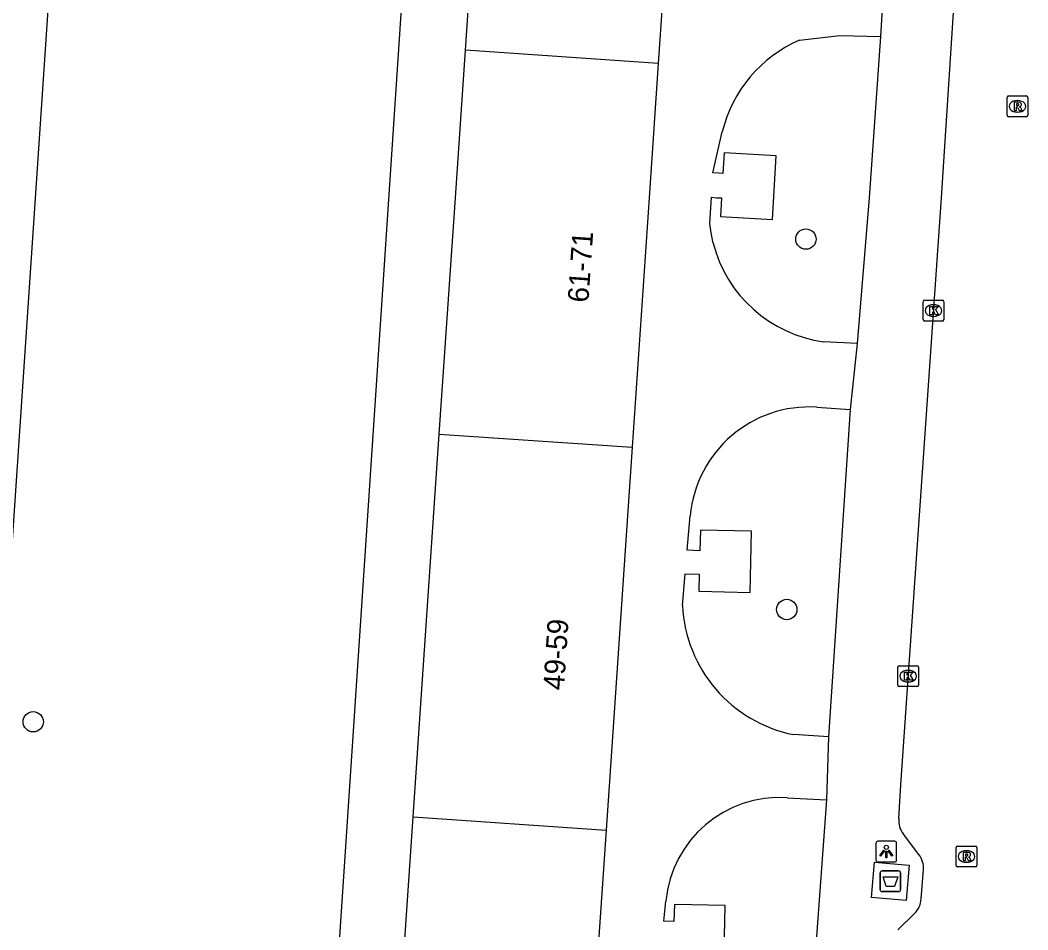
# Model space of a CAD drawing. Extents: x 161848 to 162726, y 385382 to 386521.
# Drawn here: x 162230.99 to 162279.43, y 385464.81 to 385508.53 of the extents above; entities that cross this region are included whole.
import ezdxf

# ---------------------------------------------------------------- set-up
doc = ezdxf.new("R2010")
doc.units = 0
for name, color, linetype in [('IMGEO_Afval_apart_plaats', 7, 'Continuous'), ('IMGEO_Boom', 7, 'Continuous'), ('IMGEO_Kolk', 7, 'Continuous'), ('IMGEO_Lichtpunt', 7, 'Continuous'), ('IMGEO_Pand', 7, 'Continuous'), ('IMGEO_Pand_nummerreeks', 7, 'Continuous'), ('IMGEO_Rijbaan_lokaal_open', 7, 'Continuous'), ('IMGEO_Rioolput', 7, 'Continuous'), ('IMGEO_Voetpad_gesloten', 7, 'Continuous'), ('IMGEO_Voetpad_open', 7, 'Continuous')]:
    doc.layers.add(name, color=color, linetype=linetype)

msp = doc.modelspace()

# ---------------------------------------------------------------- linework, layer by layer
at = {"layer": 'IMGEO_Afval_apart_plaats'}
for p, q in [((162272.329, 385466.747), (162272.329, 385467.547)), ((162272.329, 385467.547), (162272.329, 385466.747)), ((162272.429, 385467.647), (162273.219, 385467.647)), ((162273.219, 385467.647), (162272.429, 385467.647)), ((162273.319, 385467.547), (162273.319, 385466.747)), ((162273.319, 385466.747), (162273.319, 385467.547)), ((162273.219, 385466.647), (162272.429, 385466.647)), ((162272.429, 385466.647), (162273.219, 385466.647))]:
    msp.add_line(p, q, dxfattribs=at)
msp.add_lwpolyline([(162272.472, 385467.361), (162273.176, 385467.361), (162273.027, 385466.891), (162272.621, 385466.891), (162272.472, 385467.361)], dxfattribs=at)
for centre, start, end in [((162272.429, 385467.547), 90, 180), ((162272.429, 385467.547), 90, 180), ((162273.219, 385467.547), 0, 90), ((162273.219, 385467.547), 360, 90), ((162272.429, 385466.747), 180, 270), ((162272.429, 385466.747), 180, 270), ((162273.219, 385466.747), 270, 0), ((162273.219, 385466.747), 270, 0)]:
    msp.add_arc(centre, 0.1, start, end, dxfattribs=at)
at = {"layer": 'IMGEO_Boom'}
for centre in [(162268.765, 385498.011), (162267.844, 385480.208), (162231.613, 385474.811)]:
    msp.add_circle(centre, 0.489, dxfattribs=at)
at = {"layer": 'IMGEO_Kolk'}
for p, q in [((162274.399, 385494.148), (162274.399, 385495)), ((162274.474, 385495.074), (162275.326, 385495.074)), ((162275.4, 385495), (162275.4, 385494.148)), ((162274.887, 385494.854), (162274.912, 385494.854)), ((162275.326, 385494.074), (162274.474, 385494.074)), ((162274.91, 385494.294), (162274.885, 385494.294)), ((162273.253, 385477.504), (162274.105, 385477.504)), ((162273.178, 385476.578), (162273.178, 385477.43)), ((162273.666, 385477.284), (162273.691, 385477.284)), ((162274.179, 385477.43), (162274.179, 385476.578)), ((162274.105, 385476.504), (162273.253, 385476.504)), ((162273.689, 385476.724), (162273.664, 385476.724))]:
    msp.add_line(p, q, dxfattribs=at)
for points in [[(162274.399, 385494.148), (162274.399, 385495)], [(162274.474, 385495.074), (162275.326, 385495.074)], [(162275.4, 385495), (162275.4, 385494.148)], [(162274.72, 385494.774), (162274.843, 385494.774), (162274.843, 385494.623), (162274.973, 385494.774), (162275.137, 385494.774), (162274.991, 385494.623), (162275.144, 385494.374), (162274.992, 385494.374), (162274.907, 385494.538), (162274.843, 385494.471), (162274.843, 385494.374), (162274.72, 385494.374), (162274.72, 385494.774)], [(162275.326, 385494.074), (162274.474, 385494.074)], [(162273.253, 385477.504), (162274.105, 385477.504)], [(162273.178, 385476.578), (162273.178, 385477.43)], [(162273.499, 385477.204), (162273.622, 385477.204), (162273.622, 385477.053), (162273.752, 385477.204), (162273.916, 385477.204), (162273.77, 385477.053), (162273.923, 385476.804), (162273.771, 385476.804), (162273.686, 385476.968), (162273.622, 385476.901), (162273.622, 385476.804), (162273.499, 385476.804), (162273.499, 385477.204)], [(162274.179, 385477.43), (162274.179, 385476.578)], [(162274.105, 385476.504), (162273.253, 385476.504)]]:
    msp.add_lwpolyline(points, dxfattribs=at)
for centre, start, end in [((162274.476, 385494.998), 91.552, 178.448), ((162274.476, 385494.998), 91.552, 178.448), ((162275.324, 385494.998), 1.552, 88.448), ((162275.324, 385494.998), 1.552, 88.448), ((162274.476, 385494.15), 181.552, 268.448), ((162274.476, 385494.15), 181.552, 268.448), ((162275.324, 385494.15), 271.552, 358.448), ((162275.324, 385494.15), 271.552, 358.448), ((162273.255, 385477.428), 91.552, 178.448), ((162273.255, 385477.428), 91.552, 178.448), ((162274.103, 385477.428), 1.552, 88.448), ((162274.103, 385477.428), 1.552, 88.448), ((162273.255, 385476.58), 181.552, 268.448), ((162273.255, 385476.58), 181.552, 268.448), ((162274.103, 385476.58), 271.552, 358.448), ((162274.103, 385476.58), 271.552, 358.448)]:
    msp.add_arc(centre, 0.0765, start, end, dxfattribs=at)
for centre, major_axis, ratio, start_param, end_param in [((162274.886, 385494.574), (-0.387, 0.002), 0.722429, 4.712389, 7.853982), ((162274.911, 385494.574), (-0.39, 0.002), 0.717154, 1.570796, 4.712389), ((162273.665, 385477.004), (-0.387, 0.002), 0.722429, 4.712389, 7.853982), ((162273.69, 385477.004), (-0.39, 0.002), 0.717154, 1.570796, 4.712389)]:
    msp.add_ellipse(centre, major_axis=major_axis, ratio=ratio, start_param=start_param, end_param=end_param, dxfattribs=at)
at = {"layer": 'IMGEO_Lichtpunt'}
for p, q in [((162272.13, 385468.977), (162272.13, 385468.17)), ((162272.13, 385468.977), (162272.13, 385468.17)), ((162273.032, 385469.072), (162272.224, 385469.072)), ((162273.032, 385469.072), (162272.224, 385469.072)), ((162273.126, 385468.17), (162273.126, 385468.977)), ((162273.126, 385468.17), (162273.126, 385468.977)), ((162272.224, 385468.076), (162273.032, 385468.076)), ((162272.224, 385468.076), (162273.032, 385468.076))]:
    msp.add_line(p, q, dxfattribs=at)
for points in [[(162272.504, 385468.641), (162272.543, 385468.613), (162272.355, 385468.351), (162272.317, 385468.378), (162272.504, 385468.641)], [(162272.606, 385468.593), (162272.653, 385468.593), (162272.653, 385468.271), (162272.606, 385468.271), (162272.606, 385468.593)], [(162272.716, 385468.613), (162272.754, 385468.64), (162272.941, 385468.378), (162272.902, 385468.35), (162272.716, 385468.613)]]:
    msp.add_lwpolyline(points, dxfattribs=at)
msp.add_circle((162272.629, 385468.775), 0.0994, dxfattribs=at)
for centre, start, end in [((162272.224, 385468.977), 90, 180), ((162272.224, 385468.977), 90, 180), ((162273.032, 385468.977), 0, 90), ((162273.032, 385468.977), 0, 90), ((162272.224, 385468.17), 180, 270), ((162272.224, 385468.17), 180, 270), ((162273.032, 385468.17), 270, 0), ((162273.032, 385468.17), 270, 360)]:
    msp.add_arc(centre, 0.0946, start, end, dxfattribs=at)
at = {"layer": 'IMGEO_Pand'}
for points in [[(162252.392, 385507.083), (162253.01, 385516.145), (162253.62, 385525.088), (162252.845, 385525.138), (162251.847, 385525.203), (162251.867, 385525.514), (162262.92, 385524.799), (162262.286, 385515.504), (162261.668, 385506.443)], [(162251.134, 385488.636), (162251.909, 385500), (162252.392, 385507.083)], [(162261.668, 385506.443), (162252.392, 385507.083)], [(162261.668, 385506.443), (162261.229, 385500), (162260.411, 385488.004)], [(162249.879, 385470.239), (162251.134, 385488.636)], [(162251.134, 385488.636), (162260.411, 385488.004)], [(162260.411, 385488.004), (162259.156, 385469.606)], [(162248.624, 385451.841), (162249.879, 385470.239)], [(162249.879, 385470.239), (162259.156, 385469.606)], [(162259.156, 385469.606), (162257.902, 385451.209)]]:
    msp.add_lwpolyline(points, dxfattribs=at)
at = {"layer": 'IMGEO_Rijbaan_lokaal_open'}
for points in [[(162273.234, 385470.171), (162273.331, 385471.78), (162275.279, 385500), (162277.154, 385528.957)], [(162274.2, 385468.427), (162273.463, 385469.416)], [(162274.303, 385466.306), (162274.421, 385467.706)], [(162273.176, 385464.812), (162273.988, 385465.604)]]:
    msp.add_lwpolyline(points, dxfattribs=at)
for centre, radius, start, end in [((162274.16, 385470.04), 0.935, 171.9141, 221.8322), ((162273.353, 385467.773), 1.07, 356.4091, 37.6735), ((162273.309, 385466.33), 0.995, 313.0765, 358.5902)]:
    msp.add_arc(centre, radius, start, end, dxfattribs=at)
at = {"layer": 'IMGEO_Rioolput'}
for p, q in [((162278.433, 385503.964), (162278.433, 385504.816)), ((162278.508, 385504.89), (162279.36, 385504.89)), ((162278.921, 385504.67), (162278.946, 385504.67)), ((162279.434, 385504.816), (162279.434, 385503.964)), ((162278.944, 385504.11), (162278.919, 385504.11)), ((162279.36, 385503.89), (162278.508, 385503.89)), ((162275.983, 385467.911), (162275.983, 385468.763)), ((162276.058, 385468.837), (162276.91, 385468.837)), ((162276.984, 385468.763), (162276.984, 385467.911)), ((162276.471, 385468.617), (162276.496, 385468.617)), ((162276.91, 385467.837), (162276.058, 385467.837)), ((162276.494, 385468.057), (162276.469, 385468.057))]:
    msp.add_line(p, q, dxfattribs=at)
for points in [[(162278.433, 385503.964), (162278.433, 385504.816)], [(162278.508, 385504.89), (162279.36, 385504.89)], [(162279.022, 385504.588), (162278.77, 385504.59), (162278.77, 385504.19)], [(162279.434, 385504.816), (162279.434, 385503.964)], [(162278.77, 385504.19), (162278.894, 385504.19), (162278.894, 385504.352), (162278.905, 385504.352)], [(162278.948, 385504.509), (162278.894, 385504.509), (162278.894, 385504.428)], [(162278.894, 385504.428), (162278.946, 385504.428)], [(162278.952, 385504.323), (162279.023, 385504.19), (162279.163, 385504.19), (162279.098, 385504.316)], [(162279.36, 385503.89), (162278.508, 385503.89)], [(162275.983, 385467.911), (162275.983, 385468.763)], [(162276.058, 385468.837), (162276.91, 385468.837)], [(162276.984, 385468.763), (162276.984, 385467.911)], [(162276.572, 385468.535), (162276.32, 385468.537), (162276.32, 385468.137)], [(162276.32, 385468.137), (162276.444, 385468.137), (162276.444, 385468.299), (162276.455, 385468.299)], [(162276.498, 385468.456), (162276.444, 385468.456), (162276.444, 385468.375)], [(162276.444, 385468.375), (162276.496, 385468.375)], [(162276.502, 385468.27), (162276.573, 385468.137), (162276.713, 385468.137), (162276.648, 385468.263)], [(162276.91, 385467.837), (162276.058, 385467.837)]]:
    msp.add_lwpolyline(points, dxfattribs=at)
for centre, radius, start, end in [((162278.51, 385504.814), 0.0765, 91.552, 178.448), ((162278.51, 385504.814), 0.0765, 91.552, 178.448), ((162279.021, 385504.478), 0.109, 350.3612, 89.416), ((162279.358, 385504.814), 0.0765, 1.552, 88.448), ((162279.358, 385504.814), 0.0765, 1.552, 88.448), ((162278.904, 385504.299), 0.0533, 26.0293, 88.6989), ((162278.93, 385504.617), 0.19, 274.7715, 282.9687), ((162278.954, 385504.413), 0.0964, 77.0061, 93.1865), ((162278.968, 385504.47), 0.0378, 276.6634, 79.6772), ((162279.019, 385504.478), 0.112, 277.5842, 350.9817), ((162279.003, 385504.263), 0.108, 29.5134, 73.7905), ((162278.51, 385503.966), 0.0765, 181.552, 268.448), ((162278.51, 385503.966), 0.0765, 181.552, 268.448), ((162279.358, 385503.966), 0.0765, 271.552, 358.448), ((162279.358, 385503.966), 0.0765, 271.552, 358.448), ((162276.06, 385468.761), 0.0765, 91.552, 178.448), ((162276.06, 385468.761), 0.0765, 91.552, 178.448), ((162276.908, 385468.761), 0.0765, 1.552, 88.448), ((162276.908, 385468.761), 0.0765, 1.552, 88.448), ((162276.454, 385468.246), 0.0533, 26.0293, 88.6989), ((162276.48, 385468.564), 0.19, 274.7715, 282.9687), ((162276.504, 385468.36), 0.0964, 77.0061, 93.1865), ((162276.518, 385468.417), 0.0378, 276.6634, 79.6772), ((162276.571, 385468.425), 0.109, 350.3612, 89.416), ((162276.569, 385468.425), 0.112, 277.5842, 350.9817), ((162276.553, 385468.21), 0.108, 29.5134, 73.7905), ((162276.06, 385467.913), 0.0765, 181.552, 268.448), ((162276.06, 385467.913), 0.0765, 181.552, 268.448), ((162276.908, 385467.913), 0.0765, 271.552, 358.448), ((162276.908, 385467.913), 0.0765, 271.552, 358.448)]:
    msp.add_arc(centre, radius, start, end, dxfattribs=at)
for centre, major_axis, ratio, start_param, end_param in [((162278.92, 385504.39), (-0.387, 0.002), 0.722429, 4.712389, 7.853982), ((162278.945, 385504.39), (-0.39, 0.002), 0.717154, 1.570796, 4.712389), ((162276.47, 385468.337), (-0.387, 0.002), 0.722429, 4.712389, 7.853982), ((162276.495, 385468.337), (-0.39, 0.002), 0.717154, 1.570796, 4.712389)]:
    msp.add_ellipse(centre, major_axis=major_axis, ratio=ratio, start_param=start_param, end_param=end_param, dxfattribs=at)
at = {"layer": 'IMGEO_Voetpad_gesloten'}
msp.add_lwpolyline([(162271.919, 385466.367), (162272.061, 385468.066), (162273.73, 385467.926), (162273.588, 385466.228), (162271.919, 385466.367)], dxfattribs=at)
at = {"layer": 'IMGEO_Voetpad_open'}
for points in [[(162262.479, 385534.283), (162261.965, 385526.444), (162250.499, 385527.157), (162241.486, 385391.457)], [(162224.546, 385394.477), (162225.467, 385407.267), (162234.018, 385534.066)], [(162272.54, 385510.932), (162272.356, 385507.75)], [(162268.448, 385507.575), (162270.396, 385507.788), (162272.356, 385507.75)], [(162272.356, 385507.75), (162271.812, 385500), (162271.222, 385492.992)], [(162264.305, 385497.809), (162264.204, 385498.308), (162264.146, 385498.764), (162264.219, 385500.021), (162264.468, 385500), (162264.711, 385499.992), (162264.661, 385499.089), (162267.154, 385498.949), (162267.326, 385502.019), (162264.833, 385502.159), (162264.777, 385501.164), (162264.569, 385501.176), (162264.287, 385501.193), (162264.74, 385503.172)], [(162271.222, 385492.992), (162269.613, 385493.071)], [(162271.222, 385492.992), (162270.894, 385489.82)], [(162269.289, 385489.932), (162270.894, 385489.82)], [(162270.894, 385489.82), (162269.853, 385474.089)], [(162262.827, 385480.403), (162262.961, 385481.923), (162263.638, 385481.908), (162263.618, 385481.087), (162266.078, 385481.029), (162266.148, 385483.969), (162263.688, 385484.028), (162263.664, 385483.031), (162263.06, 385483.052), (162263.206, 385484.708)], [(162269.853, 385474.089), (162268.172, 385474.193)], [(162269.853, 385474.089), (162269.753, 385471.068)], [(162267.858, 385471.159), (162269.753, 385471.068)], [(162269.753, 385471.068), (162268.704, 385456.607)], [(162261.7, 385462.758), (162261.82, 385464.01), (162262.39, 385463.989), (162262.368, 385463.068), (162264.819, 385463.01), (162264.889, 385465.975), (162262.439, 385466.033), (162262.419, 385465.208), (162261.937, 385465.228), (162262.029, 385466.193)]]:
    msp.add_lwpolyline(points, dxfattribs=at)
for centre, radius, start, end in [((162271.101, 385501.578), 6.558, 113.8645, 165.9304), ((162270.504, 385499.412), 6.403, 194.4942, 262.0006), ((162268.924, 385484.203), 5.74, 86.3542, 174.9569), ((162269.482, 385480.726), 6.663, 182.779, 258.6587), ((162267.505, 385465.669), 5.501, 86.323, 174.5355)]:
    msp.add_arc(centre, radius, start, end, dxfattribs=at)

# ---------------------------------------------------------------- texts
at = {"layer": 'IMGEO_Pand_nummerreeks'}
for s, rotation, p in [('61-71', 86.0786, (162258.304, 385494.939)), ('49-59', 86.239, (162257.129, 385476.308))]:
    msp.add_text(s, height=1, rotation=rotation, dxfattribs=at).set_placement(p)

doc.saveas('drawing.dxf')
